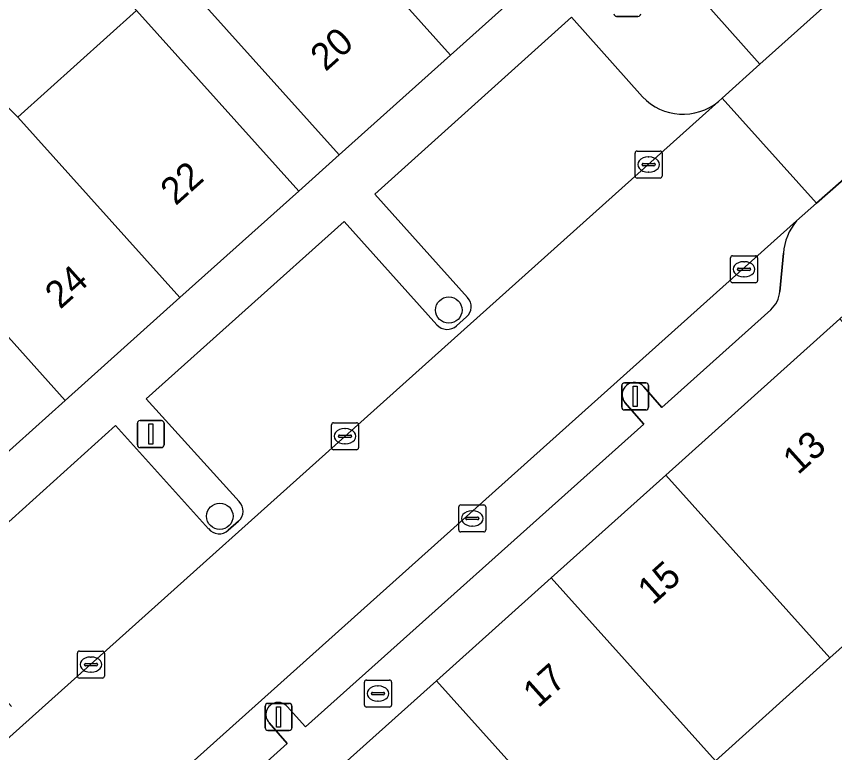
# Model space of a CAD drawing. Extents: x 162172 to 163187, y 382874 to 383685.
# Drawn here: x 162795.08 to 162825.35, y 383538.22 to 383565.47 of the extents above; entities that cross this region are included whole.
import ezdxf

# ---------------------------------------------------------------- set-up
doc = ezdxf.new("R2010")
doc.units = 0
for name, color, linetype in [('IMGEO_Boom', 7, 'Continuous'), ('IMGEO_Brandkraan', 7, 'Continuous'), ('IMGEO_Erf', 7, 'Continuous'), ('IMGEO_Kolk', 7, 'Continuous'), ('IMGEO_Lichtmast', 7, 'Continuous'), ('IMGEO_Pand', 7, 'Continuous'), ('IMGEO_Pand_nummerreeks', 7, 'Continuous'), ('IMGEO_Parkeervlak_open', 7, 'Continuous'), ('IMGEO_Rijbaan_lokaal_open', 7, 'Continuous'), ('IMGEO_Voetpad_open', 7, 'Continuous')]:
    doc.layers.add(name, color=color, linetype=linetype)

msp = doc.modelspace()

# ---------------------------------------------------------------- linework, layer by layer
at = {"layer": 'IMGEO_Boom'}
for centre in [(162811.077, 383554.599), (162802.605, 383546.963)]:
    msp.add_circle(centre, 0.489, dxfattribs=at)
at = {"layer": 'IMGEO_Brandkraan'}
for p, q in [((162807.957, 383539.978), (162807.957, 383540.83)), ((162808.032, 383540.904), (162808.884, 383540.904)), ((162808.958, 383540.83), (162808.958, 383539.978)), ((162808.445, 383540.684), (162808.47, 383540.684)), ((162808.216, 383540.398), (162808.216, 383540.41)), ((162808.654, 383540.361), (162808.256, 383540.361)), ((162808.259, 383540.447), (162808.657, 383540.447)), ((162808.7, 383540.41), (162808.7, 383540.398)), ((162808.468, 383540.124), (162808.443, 383540.124)), ((162808.884, 383539.904), (162808.032, 383539.904))]:
    msp.add_line(p, q, dxfattribs=at)
for points in [[(162807.957, 383539.978), (162807.957, 383540.83)], [(162808.032, 383540.904), (162808.884, 383540.904)], [(162808.958, 383540.83), (162808.958, 383539.978)], [(162808.884, 383539.904), (162808.032, 383539.904)]]:
    msp.add_lwpolyline(points, dxfattribs=at)
for centre, radius, start, end in [((162808.034, 383540.828), 0.0765, 91.552, 178.448), ((162808.034, 383540.828), 0.0765, 91.552, 178.448), ((162808.882, 383540.828), 0.0765, 1.552, 88.448), ((162808.882, 383540.828), 0.0765, 1.552, 88.448), ((162808.256, 383540.407), 0.0403, 85.8775, 175.7526), ((162808.253, 383540.397), 0.0366, 178.938, 274.7102), ((162808.657, 383540.404), 0.043, 264.8664, 352.4533), ((162808.661, 383540.409), 0.0386, 1.7309, 96.639), ((162808.034, 383539.98), 0.0765, 181.552, 268.448), ((162808.034, 383539.98), 0.0765, 181.552, 268.448), ((162808.882, 383539.98), 0.0765, 271.552, 358.448), ((162808.882, 383539.98), 0.0765, 271.552, 358.448)]:
    msp.add_arc(centre, radius, start, end, dxfattribs=at)
for centre, major_axis, ratio, start_param, end_param in [((162808.444, 383540.404), (-0.387, 0.002), 0.722429, 4.712389, 7.853982), ((162808.469, 383540.404), (-0.39, 0.002), 0.717154, 1.570796, 4.712389)]:
    msp.add_ellipse(centre, major_axis=major_axis, ratio=ratio, start_param=start_param, end_param=end_param, dxfattribs=at)
at = {"layer": 'IMGEO_Erf'}
msp.add_lwpolyline([(162792.611, 383564.242), (162795.126, 383561.743), (162799.523, 383565.692), (162790.288, 383576.032)], dxfattribs=at)
msp.add_lwpolyline([(162827.347, 383533.048), (162830.461, 383535.837), (162832.465, 383533.604), (162835.453, 383536.267), (162828.157, 383544.393), (162825.181, 383541.721), (162820.94, 383537.913), (162816.698, 383534.105), (162812.457, 383530.297), (162809.32, 383527.48), (162812.567, 383523.726), (162815.704, 383526.678), (162817.722, 383524.429), (162819.74, 383522.181), (162820.861, 383523.192), (162818.85, 383525.439), (162821.969, 383528.231), (162825.1, 383531.035), (162827.101, 383528.801), (162828.219, 383529.802), (162829.346, 383530.811)], close=True, dxfattribs=at)
at = {"layer": 'IMGEO_Kolk'}
for p, q in [((162817.97, 383559.558), (162817.97, 383560.41)), ((162818.045, 383560.484), (162818.897, 383560.484)), ((162818.458, 383560.264), (162818.483, 383560.264)), ((162818.971, 383560.41), (162818.971, 383559.558)), ((162818.229, 383559.978), (162818.229, 383559.99)), ((162818.667, 383559.941), (162818.269, 383559.941)), ((162818.272, 383560.027), (162818.67, 383560.027)), ((162818.713, 383559.99), (162818.713, 383559.978)), ((162818.481, 383559.704), (162818.456, 383559.704)), ((162818.897, 383559.484), (162818.045, 383559.484)), ((162821.575, 383556.609), (162822.427, 383556.609)), ((162821.5, 383555.683), (162821.5, 383556.535)), ((162821.988, 383556.389), (162822.013, 383556.389)), ((162822.501, 383556.535), (162822.501, 383555.683)), ((162821.759, 383556.103), (162821.759, 383556.115)), ((162822.197, 383556.066), (162821.799, 383556.066)), ((162821.802, 383556.152), (162822.2, 383556.152)), ((162822.243, 383556.115), (162822.243, 383556.103)), ((162822.011, 383555.829), (162821.986, 383555.829)), ((162822.427, 383555.609), (162821.575, 383555.609)), ((162806.737, 383549.503), (162806.737, 383550.355)), ((162806.812, 383550.429), (162807.664, 383550.429)), ((162807.738, 383550.355), (162807.738, 383549.503)), ((162806.996, 383549.923), (162806.996, 383549.935)), ((162807.039, 383549.972), (162807.437, 383549.972)), ((162807.225, 383550.209), (162807.25, 383550.209)), ((162807.48, 383549.935), (162807.48, 383549.923)), ((162807.434, 383549.886), (162807.036, 383549.886)), ((162807.248, 383549.649), (162807.223, 383549.649)), ((162807.664, 383549.429), (162806.812, 383549.429)), ((162811.445, 383546.458), (162811.445, 383547.31)), ((162811.52, 383547.384), (162812.372, 383547.384)), ((162812.446, 383547.31), (162812.446, 383546.458)), ((162811.704, 383546.878), (162811.704, 383546.89)), ((162811.747, 383546.927), (162812.145, 383546.927)), ((162811.933, 383547.164), (162811.958, 383547.164)), ((162812.188, 383546.89), (162812.188, 383546.878)), ((162812.142, 383546.841), (162811.744, 383546.841)), ((162811.956, 383546.604), (162811.931, 383546.604)), ((162812.372, 383546.384), (162811.52, 383546.384)), ((162797.334, 383541.049), (162797.334, 383541.901)), ((162797.409, 383541.975), (162798.261, 383541.975)), ((162797.822, 383541.755), (162797.847, 383541.755)), ((162798.335, 383541.901), (162798.335, 383541.049)), ((162797.593, 383541.469), (162797.593, 383541.481)), ((162797.636, 383541.518), (162798.034, 383541.518)), ((162798.077, 383541.481), (162798.077, 383541.469)), ((162798.031, 383541.432), (162797.633, 383541.432)), ((162797.845, 383541.195), (162797.82, 383541.195)), ((162798.261, 383540.975), (162797.409, 383540.975))]:
    msp.add_line(p, q, dxfattribs=at)
for points in [[(162817.97, 383559.558), (162817.97, 383560.41)], [(162818.045, 383560.484), (162818.897, 383560.484)], [(162818.971, 383560.41), (162818.971, 383559.558)], [(162818.897, 383559.484), (162818.045, 383559.484)], [(162821.575, 383556.609), (162822.427, 383556.609)], [(162821.5, 383555.683), (162821.5, 383556.535)], [(162822.501, 383556.535), (162822.501, 383555.683)], [(162822.427, 383555.609), (162821.575, 383555.609)], [(162806.737, 383549.503), (162806.737, 383550.355)], [(162806.812, 383550.429), (162807.664, 383550.429)], [(162807.738, 383550.355), (162807.738, 383549.503)], [(162807.664, 383549.429), (162806.812, 383549.429)], [(162811.445, 383546.458), (162811.445, 383547.31)], [(162811.52, 383547.384), (162812.372, 383547.384)], [(162812.446, 383547.31), (162812.446, 383546.458)], [(162812.372, 383546.384), (162811.52, 383546.384)], [(162797.334, 383541.049), (162797.334, 383541.901)], [(162797.409, 383541.975), (162798.261, 383541.975)], [(162798.335, 383541.901), (162798.335, 383541.049)], [(162798.261, 383540.975), (162797.409, 383540.975)]]:
    msp.add_lwpolyline(points, dxfattribs=at)
for centre, radius, start, end in [((162818.047, 383560.408), 0.0765, 91.552, 178.448), ((162818.047, 383560.408), 0.0765, 91.552, 178.448), ((162818.895, 383560.408), 0.0765, 1.552, 88.448), ((162818.895, 383560.408), 0.0765, 1.552, 88.448), ((162818.269, 383559.987), 0.0403, 85.8775, 175.7526), ((162818.266, 383559.977), 0.0366, 178.938, 274.7102), ((162818.67, 383559.984), 0.043, 264.8664, 352.4533), ((162818.674, 383559.989), 0.0386, 1.7309, 96.639), ((162818.047, 383559.56), 0.0765, 181.552, 268.448), ((162818.047, 383559.56), 0.0765, 181.552, 268.448), ((162818.895, 383559.56), 0.0765, 271.552, 358.448), ((162818.895, 383559.56), 0.0765, 271.552, 358.448), ((162821.577, 383556.533), 0.0765, 91.552, 178.448), ((162821.577, 383556.533), 0.0765, 91.552, 178.448), ((162822.425, 383556.533), 0.0765, 1.552, 88.448), ((162822.425, 383556.533), 0.0765, 1.552, 88.448), ((162821.799, 383556.112), 0.0403, 85.8775, 175.7526), ((162821.796, 383556.102), 0.0366, 178.938, 274.7102), ((162822.2, 383556.109), 0.043, 264.8664, 352.4533), ((162822.204, 383556.114), 0.0386, 1.7309, 96.639), ((162821.577, 383555.685), 0.0765, 181.552, 268.448), ((162821.577, 383555.685), 0.0765, 181.552, 268.448), ((162822.425, 383555.685), 0.0765, 271.552, 358.448), ((162822.425, 383555.685), 0.0765, 271.552, 358.448), ((162806.814, 383550.353), 0.0765, 91.552, 178.448), ((162806.814, 383550.353), 0.0765, 91.552, 178.448), ((162807.662, 383550.353), 0.0765, 1.552, 88.448), ((162807.662, 383550.353), 0.0765, 1.552, 88.448), ((162807.036, 383549.932), 0.0403, 85.8775, 175.7526), ((162807.033, 383549.922), 0.0366, 178.938, 274.7102), ((162807.437, 383549.929), 0.043, 264.8664, 352.4533), ((162807.441, 383549.934), 0.0386, 1.7309, 96.639), ((162806.814, 383549.505), 0.0765, 181.552, 268.448), ((162806.814, 383549.505), 0.0765, 181.552, 268.448), ((162807.662, 383549.505), 0.0765, 271.552, 358.448), ((162807.662, 383549.505), 0.0765, 271.552, 358.448), ((162811.522, 383547.308), 0.0765, 91.552, 178.448), ((162811.522, 383547.308), 0.0765, 91.552, 178.448), ((162812.37, 383547.308), 0.0765, 1.552, 88.448), ((162812.37, 383547.308), 0.0765, 1.552, 88.448), ((162811.744, 383546.887), 0.0403, 85.8775, 175.7526), ((162812.149, 383546.889), 0.0386, 1.7309, 96.639), ((162811.741, 383546.877), 0.0366, 178.938, 274.7102), ((162812.145, 383546.884), 0.043, 264.8664, 352.4533), ((162811.522, 383546.46), 0.0765, 181.552, 268.448), ((162811.522, 383546.46), 0.0765, 181.552, 268.448), ((162812.37, 383546.46), 0.0765, 271.552, 358.448), ((162812.37, 383546.46), 0.0765, 271.552, 358.448), ((162797.411, 383541.899), 0.0765, 91.552, 178.448), ((162797.411, 383541.899), 0.0765, 91.552, 178.448), ((162798.259, 383541.899), 0.0765, 1.552, 88.448), ((162798.259, 383541.899), 0.0765, 1.552, 88.448), ((162797.633, 383541.478), 0.0403, 85.8775, 175.7526), ((162797.63, 383541.468), 0.0366, 178.938, 274.7102), ((162798.034, 383541.475), 0.043, 264.8664, 352.4533), ((162798.038, 383541.48), 0.0386, 1.7309, 96.639), ((162797.411, 383541.051), 0.0765, 181.552, 268.448), ((162797.411, 383541.051), 0.0765, 181.552, 268.448), ((162798.259, 383541.051), 0.0765, 271.552, 358.448), ((162798.259, 383541.051), 0.0765, 271.552, 358.448)]:
    msp.add_arc(centre, radius, start, end, dxfattribs=at)
for centre, major_axis, ratio, start_param, end_param in [((162818.457, 383559.984), (-0.387, 0.002), 0.722429, 4.712389, 7.853982), ((162818.482, 383559.984), (-0.39, 0.002), 0.717154, 1.570796, 4.712389), ((162821.987, 383556.109), (-0.387, 0.002), 0.722429, 4.712389, 7.853982), ((162822.012, 383556.109), (-0.39, 0.002), 0.717154, 1.570796, 4.712389), ((162807.224, 383549.929), (-0.387, 0.002), 0.722429, 4.712389, 7.853982), ((162807.249, 383549.929), (-0.39, 0.002), 0.717154, 1.570796, 4.712389), ((162811.932, 383546.884), (-0.387, 0.002), 0.722429, 4.712389, 7.853982), ((162811.957, 383546.884), (-0.39, 0.002), 0.717154, 1.570796, 4.712389), ((162797.821, 383541.475), (-0.387, 0.002), 0.722429, 4.712389, 7.853982), ((162797.846, 383541.475), (-0.39, 0.002), 0.717154, 1.570796, 4.712389)]:
    msp.add_ellipse(centre, major_axis=major_axis, ratio=ratio, start_param=start_param, end_param=end_param, dxfattribs=at)
at = {"layer": 'IMGEO_Lichtmast'}
for p, q in [((162818.078, 383565.469), (162817.288, 383565.469)), ((162817.288, 383565.469), (162818.078, 383565.469)), ((162817.476, 383551.002), (162817.476, 383551.802)), ((162817.476, 383551.802), (162817.476, 383551.002)), ((162817.576, 383551.902), (162818.366, 383551.902)), ((162818.366, 383551.902), (162817.576, 383551.902)), ((162818.466, 383551.802), (162818.466, 383551.002)), ((162818.466, 383551.002), (162818.466, 383551.802)), ((162818.366, 383550.902), (162817.576, 383550.902)), ((162817.576, 383550.902), (162818.366, 383550.902)), ((162799.553, 383549.606), (162799.553, 383550.406)), ((162799.553, 383550.406), (162799.553, 383549.606)), ((162799.653, 383550.506), (162800.443, 383550.506)), ((162800.443, 383550.506), (162799.653, 383550.506)), ((162800.543, 383550.406), (162800.543, 383549.606)), ((162800.543, 383549.606), (162800.543, 383550.406)), ((162800.443, 383549.506), (162799.653, 383549.506)), ((162799.653, 383549.506), (162800.443, 383549.506)), ((162804.284, 383539.137), (162804.284, 383539.937)), ((162804.284, 383539.937), (162804.284, 383539.137)), ((162804.384, 383540.037), (162805.174, 383540.037)), ((162805.174, 383540.037), (162804.384, 383540.037)), ((162805.274, 383539.937), (162805.274, 383539.137)), ((162805.274, 383539.137), (162805.274, 383539.937)), ((162805.174, 383539.037), (162804.384, 383539.037)), ((162804.384, 383539.037), (162805.174, 383539.037))]:
    msp.add_line(p, q, dxfattribs=at)
for points in [[(162817.896, 383551.777), (162818.046, 383551.777), (162818.046, 383551.027), (162817.896, 383551.027), (162817.896, 383551.777)], [(162799.973, 383550.381), (162800.123, 383550.381), (162800.123, 383549.631), (162799.973, 383549.631), (162799.973, 383550.381)], [(162804.704, 383539.912), (162804.854, 383539.912), (162804.854, 383539.162), (162804.704, 383539.162), (162804.704, 383539.912)]]:
    msp.add_lwpolyline(points, dxfattribs=at)
for centre, start, end in [((162817.288, 383565.569), 180, 270), ((162817.288, 383565.569), 180, 270), ((162818.078, 383565.569), 270, 0), ((162818.078, 383565.569), 270, 0), ((162817.576, 383551.802), 90, 180), ((162817.576, 383551.802), 90, 180), ((162818.366, 383551.802), 0, 90), ((162818.366, 383551.802), 360, 90), ((162817.576, 383551.002), 180, 270), ((162817.576, 383551.002), 180, 270), ((162818.366, 383551.002), 270, 0), ((162818.366, 383551.002), 270, 0), ((162799.653, 383550.406), 90, 180), ((162799.653, 383550.406), 90, 180), ((162800.443, 383550.406), 0, 90), ((162800.443, 383550.406), 360, 90), ((162799.653, 383549.606), 180, 270), ((162799.653, 383549.606), 180, 270), ((162800.443, 383549.606), 270, 0), ((162800.443, 383549.606), 270, 0), ((162804.384, 383539.937), 90, 180), ((162804.384, 383539.937), 90, 180), ((162805.174, 383539.937), 0, 90), ((162805.174, 383539.937), 360, 90), ((162804.384, 383539.137), 180, 270), ((162804.384, 383539.137), 180, 270), ((162805.174, 383539.137), 270, 0), ((162805.174, 383539.137), 270, 0)]:
    msp.add_arc(centre, 0.1, start, end, dxfattribs=at)
at = {"layer": 'IMGEO_Pand'}
for points in [[(162809.657, 383574.222), (162809.373, 383574.538), (162808.028, 383576.036), (162804.04, 383572.454), (162803.788, 383572.228), (162805.132, 383570.73), (162805.277, 383570.569), (162811.138, 383564.039), (162815.382, 383567.845)], [(162805.277, 383570.569), (162805.132, 383570.73), (162803.788, 383572.228), (162804.04, 383572.454), (162801.178, 383575.642), (162796.798, 383571.709), (162799.67, 383568.531), (162807.02, 383560.345), (162811.138, 383564.039)], [(162801.126, 383555.06), (162805.526, 383559.005), (162799.523, 383565.692), (162795.126, 383561.743)], [(162795.126, 383561.743), (162792.611, 383564.242), (162788.52, 383560.569), (162790.884, 383557.936), (162796.883, 383551.254), (162801.126, 383555.06)], [(162786.643, 383554.128), (162792.639, 383547.448), (162796.883, 383551.254), (162790.884, 383557.936)], [(162825.181, 383541.721), (162828.157, 383544.393), (162831.134, 383547.066), (162832.137, 383545.949), (162835.779, 383549.219), (162832.5, 383552.871), (162829.341, 383550.04), (162825.544, 383554.276), (162819.105, 383548.488)], [(162820.94, 383537.913), (162825.181, 383541.721), (162819.105, 383548.488), (162814.863, 383544.682)], [(162820.94, 383537.913), (162814.863, 383544.682), (162810.62, 383540.874), (162816.698, 383534.105)], [(162806.378, 383537.068), (162812.457, 383530.297), (162816.698, 383534.105), (162810.62, 383540.874)]]:
    msp.add_lwpolyline(points, close=True, dxfattribs=at)
at = {"layer": 'IMGEO_Parkeervlak_open'}
for points in [[(162818.244, 383562.495), (162815.613, 383565.439), (162808.343, 383558.891), (162811.772, 383555.061)], [(162780.973, 383526.23), (162784.698, 383529.72), (162821.053, 383562.317)], [(162823.948, 383557.9), (162801.184, 383537.501), (162799.554, 383535.964), (162800.294, 383535.139), (162800.757, 383534.637), (162805.097, 383538.559), (162804.426, 383539.325)], [(162810.629, 383554.057), (162807.201, 383557.876), (162799.885, 383551.31), (162803.316, 383547.508)], [(162823.322, 383555.29), (162823.464, 383556.698)], [(162818.293, 383551.751), (162818.966, 383550.986), (162822.987, 383554.61)], [(162811.73, 383554.35), (162811.368, 383554.015)], [(162805.101, 383539.918), (162805.779, 383539.165), (162818.3, 383550.374), (162817.596, 383551.172)], [(162802.188, 383546.506), (162798.75, 383550.326), (162791.471, 383543.763), (162794.903, 383539.918)], [(162803.299, 383546.783), (162802.915, 383546.454)]]:
    msp.add_lwpolyline(points, dxfattribs=at)
for centre, radius, start, end in [((162819.744, 383563.906), 2.059, 223.2489, 309.4994), ((162825.464, 383556.591), 2.003, 139.1906, 176.9438), ((162811.43, 383554.724), 0.48, 308.6917, 44.547), ((162822.32, 383555.361), 1.005, 311.6089, 355.9371), ((162811.02, 383554.409), 0.526, 222.028, 311.4664), ((162817.945, 383551.462), 0.453, 39.7165, 219.7165), ((162802.987, 383547.153), 0.484, 310.1048, 47.2088), ((162802.574, 383546.798), 0.484, 217.0859, 314.7317), ((162804.76, 383539.626), 0.449, 40.5844, 222.0154)]:
    msp.add_arc(centre, radius, start, end, dxfattribs=at)
at = {"layer": 'IMGEO_Rijbaan_lokaal_open'}
for points in [[(162832.592, 383572.652), (162822.586, 383563.697), (162821.194, 383562.443), (162824.683, 383558.558), (162826.095, 383559.798), (162836.089, 383568.722), (162837.236, 383569.781), (162833.689, 383573.608)], [(162777.843, 383516.5), (162795.243, 383532.05), (162799.554, 383535.964), (162801.184, 383537.501), (162823.948, 383557.9), (162824.683, 383558.558), (162821.194, 383562.443), (162821.053, 383562.317), (162784.698, 383529.72), (162780.973, 383526.23), (162780.938, 383526.198), (162771.287, 383517.512), (162774.683, 383513.676)]]:
    msp.add_lwpolyline(points, close=True, dxfattribs=at)
at = {"layer": 'IMGEO_Voetpad_open'}
msp.add_lwpolyline([(162817.342, 383569.603), (162822.586, 383563.697), (162832.592, 383572.652), (162827.298, 383578.532), (162823.869, 383575.456), (162819.625, 383571.651)], close=True, dxfattribs=at)
for points in [[(162790.288, 383576.032), (162799.523, 383565.692), (162805.526, 383559.005), (162807.02, 383560.345), (162799.67, 383568.531), (162796.798, 383571.709), (162791.527, 383577.627)], [(162821.053, 383562.317), (162821.194, 383562.443), (162822.586, 383563.697), (162817.342, 383569.603), (162815.382, 383567.845), (162811.138, 383564.039), (162807.02, 383560.345), (162805.526, 383559.005), (162801.126, 383555.06), (162796.883, 383551.254), (162792.639, 383547.448), (162788.396, 383543.642), (162784.152, 383539.837), (162779.859, 383535.987), (162775.48, 383532.059), (162778.876, 383528.213), (162775.168, 383524.878), (162771.184, 383521.295), (162767.922, 383518.376), (162769.831, 383516.272), (162771.287, 383517.512), (162780.938, 383526.198), (162780.973, 383526.23)], [(162811.772, 383555.061), (162808.343, 383558.891), (162815.613, 383565.439)], [(162815.613, 383565.439), (162818.244, 383562.495)], [(162806.378, 383537.068), (162810.62, 383540.874), (162814.863, 383544.682), (162819.105, 383548.488), (162825.544, 383554.276), (162828.614, 383557.036), (162826.095, 383559.798), (162824.683, 383558.558), (162823.948, 383557.9)], [(162803.316, 383547.508), (162799.885, 383551.31), (162807.201, 383557.876), (162810.629, 383554.057)], [(162823.464, 383556.698), (162823.322, 383555.29)], [(162822.987, 383554.61), (162818.966, 383550.986), (162818.293, 383551.751)], [(162811.368, 383554.015), (162811.73, 383554.35)], [(162817.596, 383551.172), (162818.3, 383550.374), (162805.779, 383539.165), (162805.101, 383539.918)], [(162794.903, 383539.918), (162791.471, 383543.763), (162798.75, 383550.326), (162802.188, 383546.506)], [(162802.915, 383546.454), (162803.299, 383546.783)], [(162804.426, 383539.325), (162805.097, 383538.559), (162800.757, 383534.637), (162800.294, 383535.139), (162795.911, 383531.186), (162796.308, 383530.672), (162781.26, 383517.197)]]:
    msp.add_lwpolyline(points, dxfattribs=at)
for centre, radius, start, end in [((162819.744, 383563.906), 2.059, 223.2489, 309.4994), ((162825.464, 383556.591), 2.003, 139.1906, 176.9438), ((162811.43, 383554.724), 0.48, 308.6917, 44.547), ((162822.32, 383555.361), 1.005, 311.6089, 355.9371), ((162811.02, 383554.409), 0.526, 222.028, 311.4664), ((162817.945, 383551.462), 0.453, 39.7165, 219.7165), ((162802.987, 383547.153), 0.484, 310.1048, 47.2088), ((162802.574, 383546.798), 0.484, 217.0859, 314.7317), ((162804.76, 383539.626), 0.449, 40.5844, 222.0154)]:
    msp.add_arc(centre, radius, start, end, dxfattribs=at)

# ---------------------------------------------------------------- texts
at = {"layer": 'IMGEO_Pand_nummerreeks'}
for s, rotation, p in [('20', 41.8087, (162806.517, 383563.402)), ('22', 41.912, (162800.97, 383558.438)), ('24', 41.9119, (162796.699, 383554.603)), ('13', 41.9182, (162824, 383548.475)), ('15', 41.9013, (162818.627, 383543.652)), ('17', 41.9013, (162814.384, 383539.846))]:
    msp.add_text(s, height=1, rotation=rotation, dxfattribs=at).set_placement(p)

doc.saveas('drawing.dxf')
